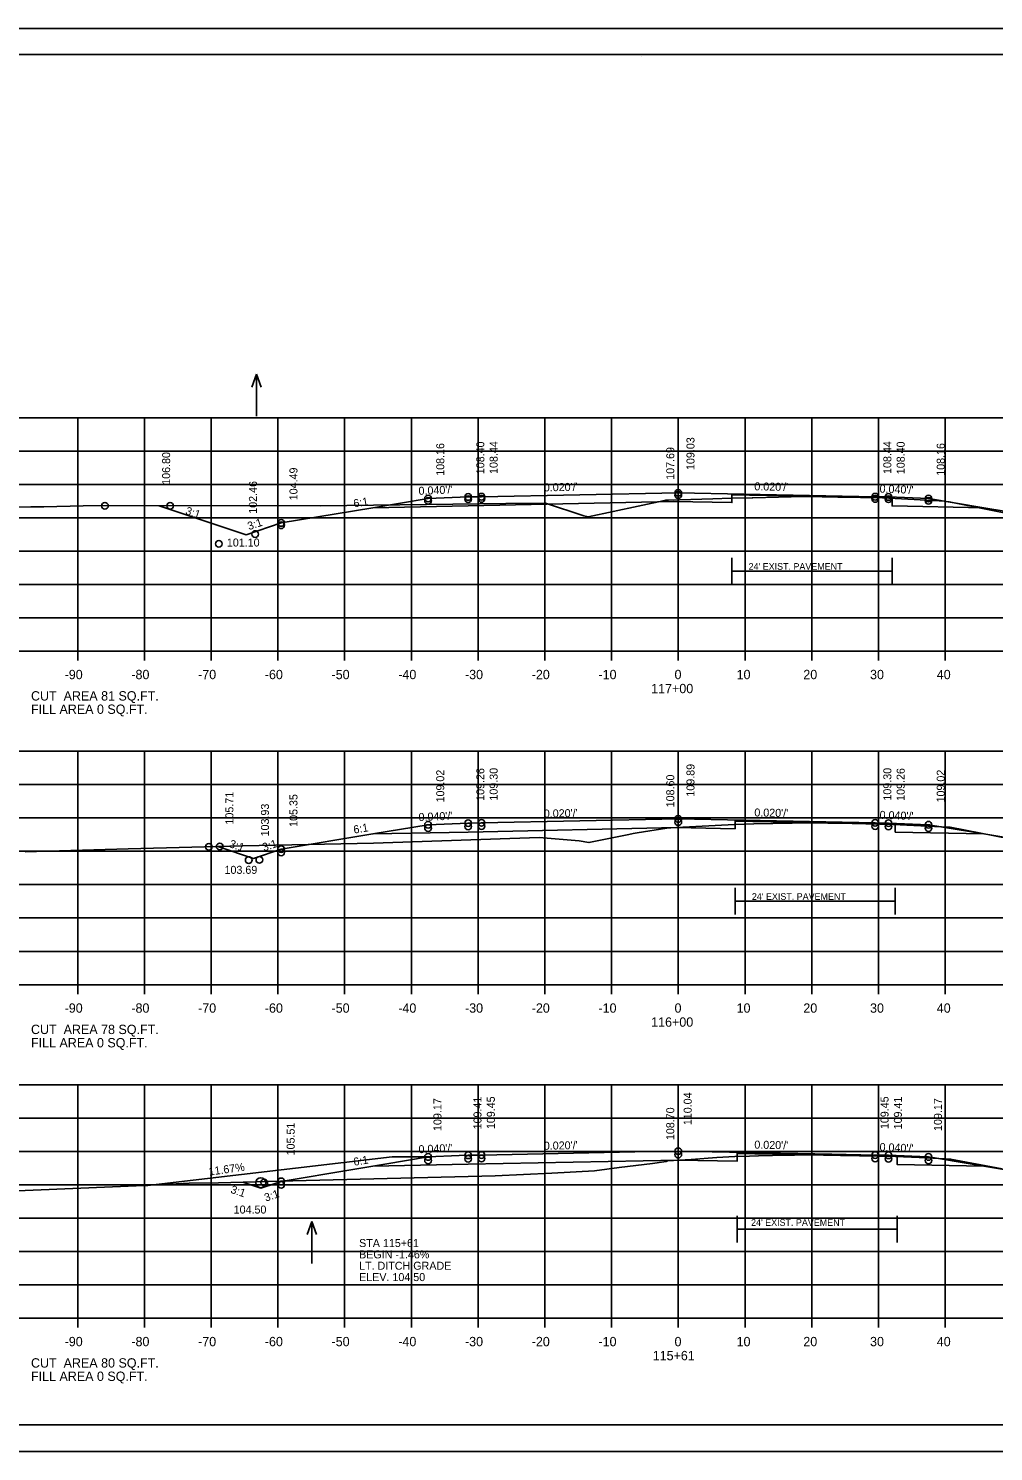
# Model space of a CAD drawing. Extents: x 1175611 to 1176402, y -433344 to -416213.
# Drawn here: x 1175683.6 to 1175828.2, y -432063.5 to -431850.2 of the extents above; entities that cross this region are included whole.
import ezdxf

# ---------------------------------------------------------------- set-up
doc = ezdxf.new("R2010")
doc.units = 0
for name, color, linetype in [('Default', 7, 'Continuous'), ('R_Alt Surface', 7, 'Continuous'), ('R_Axis', 7, 'Continuous'), ('R_Axis Annot', 7, 'Continuous'), ('R_Border', 7, 'Continuous'), ('R_Draft', 7, 'Continuous'), ('R_Drive', 7, 'Continuous'), ('R_Exist Surface', 7, 'Continuous'), ('R_Fin Surface', 7, 'Continuous'), ('R_Grid', 7, 'Continuous'), ('R_No Plot', 7, 'Continuous'), ('R_Water', 7, 'Continuous'), ('R_Water Annot', 7, 'Continuous'), ('R_Xsect Elev', 7, 'Continuous'), ('R_Xsect Slope', 7, 'Continuous')]:
    doc.layers.add(name, color=color, linetype=linetype)

msp = doc.modelspace()

# ---------------------------------------------------------------- linework, layer by layer
at = {"layer": 'R_Alt Surface'}
for points in [[(1175735.2, -431922.02), (1175749.47, -431921.73), (1175780.19, -431921.06), (1175789, -431921.24), (1175789, -431920.07), (1175813, -431920.55), (1175813, -431921.74), (1175826.75, -431922.02)], [(1175735.2, -431970.92), (1175749.47, -431970.63), (1175780.68, -431969.97), (1175789.49, -431970.15), (1175789.49, -431968.98), (1175789.49, -431968.98), (1175813.49, -431969.46), (1175813.49, -431970.65), (1175826.75, -431970.92)], [(1175735.2, -432020.72), (1175749.47, -432020.43), (1175780.97, -432019.8), (1175789.78, -432019.98), (1175789.78, -432018.81), (1175789.78, -432018.81), (1175813.78, -432019.29), (1175813.78, -432020.48), (1175826.75, -432020.72)]]:
    msp.add_lwpolyline(points, dxfattribs=at)
at = {"layer": 'R_Axis'}
for p, q in [((1175640.97, -431943.52), (1175920.97, -431943.52)), ((1175690.97, -431944.92), (1175690.97, -431943.52)), ((1175700.97, -431944.92), (1175700.97, -431943.52)), ((1175710.97, -431944.92), (1175710.97, -431943.52)), ((1175720.97, -431944.92), (1175720.97, -431943.52)), ((1175730.97, -431944.92), (1175730.97, -431943.52)), ((1175740.97, -431944.92), (1175740.97, -431943.52)), ((1175750.97, -431944.92), (1175750.97, -431943.52)), ((1175760.97, -431944.92), (1175760.97, -431943.52)), ((1175770.97, -431944.92), (1175770.97, -431943.52)), ((1175780.97, -431944.92), (1175780.97, -431943.52)), ((1175790.97, -431944.92), (1175790.97, -431943.52)), ((1175800.97, -431944.92), (1175800.97, -431943.52)), ((1175810.97, -431944.92), (1175810.97, -431943.52)), ((1175820.97, -431944.92), (1175820.97, -431943.52)), ((1175640.97, -431993.52), (1175920.97, -431993.52)), ((1175690.97, -431994.92), (1175690.97, -431993.52)), ((1175700.97, -431994.92), (1175700.97, -431993.52)), ((1175710.97, -431994.92), (1175710.97, -431993.52)), ((1175720.97, -431994.92), (1175720.97, -431993.52)), ((1175730.97, -431994.92), (1175730.97, -431993.52)), ((1175740.97, -431994.92), (1175740.97, -431993.52)), ((1175750.97, -431994.92), (1175750.97, -431993.52)), ((1175760.97, -431994.92), (1175760.97, -431993.52)), ((1175770.97, -431994.92), (1175770.97, -431993.52)), ((1175780.97, -431994.92), (1175780.97, -431993.52)), ((1175790.97, -431994.92), (1175790.97, -431993.52)), ((1175800.97, -431994.92), (1175800.97, -431993.52)), ((1175810.97, -431994.92), (1175810.97, -431993.52)), ((1175820.97, -431994.92), (1175820.97, -431993.52)), ((1175640.97, -432043.52), (1175920.97, -432043.52)), ((1175690.97, -432044.92), (1175690.97, -432043.52)), ((1175700.97, -432044.92), (1175700.97, -432043.52)), ((1175710.97, -432044.92), (1175710.97, -432043.52)), ((1175720.97, -432044.92), (1175720.97, -432043.52)), ((1175730.97, -432044.92), (1175730.97, -432043.52)), ((1175740.97, -432044.92), (1175740.97, -432043.52)), ((1175750.97, -432044.92), (1175750.97, -432043.52)), ((1175760.97, -432044.92), (1175760.97, -432043.52)), ((1175770.97, -432044.92), (1175770.97, -432043.52)), ((1175780.97, -432044.92), (1175780.97, -432043.52)), ((1175790.97, -432044.92), (1175790.97, -432043.52)), ((1175800.97, -432044.92), (1175800.97, -432043.52)), ((1175810.97, -432044.92), (1175810.97, -432043.52)), ((1175820.97, -432044.92), (1175820.97, -432043.52))]:
    msp.add_line(p, q, dxfattribs=at)
at = {"layer": 'R_Border'}
for p, q in [((1175622.97, -431854.06), (1175939.15, -431854.06)), ((1175775.49, -431854.32), (1175775.49, -431854.32)), ((1175775.49, -431854.32), (1175775.49, -431854.32)), ((1175939.15, -432059.52), (1175622.97, -432059.52))]:
    msp.add_line(p, q, dxfattribs=at)
at = {"layer": 'R_Draft'}
for p, q in [((1175801, -431931.54), (1175789, -431931.54)), ((1175801, -431931.54), (1175813, -431931.54)), ((1175801.49, -431981.02), (1175789.49, -431981.02)), ((1175801.49, -431981.02), (1175813.49, -431981.02)), ((1175800.73, -432030.15), (1175789.78, -432030.15)), ((1175800.73, -432030.15), (1175813.78, -432030.15))]:
    msp.add_line(p, q, dxfattribs=at)
for points in [[(1175789, -431933.54), (1175789, -431929.54)], [(1175813, -431933.54), (1175813, -431929.54)], [(1175789.49, -431983.02), (1175789.49, -431979.02)], [(1175813.49, -431983.02), (1175813.49, -431979.02)], [(1175789.78, -432032.15), (1175789.78, -432028.15)], [(1175813.78, -432032.15), (1175813.78, -432028.15)]]:
    msp.add_lwpolyline(points, dxfattribs=at)
at = {"layer": 'R_Drive'}
msp.add_lwpolyline([(1175743.47, -432019.34), (1175738.07, -432019.34), (1175701.01, -432023.66)], dxfattribs=at)
at = {"layer": 'R_Exist Surface'}
for points in [[(1175640.97, -431922.58), (1175683.96, -431921.89), (1175685.89, -431921.89), (1175691.81, -431921.74), (1175717.25, -431921.69), (1175727.34, -431921.72), (1175755.12, -431921.4), (1175761.09, -431921.35), (1175766.8, -431923.21), (1175767.46, -431923.4), (1175778.7, -431920.96), (1175779.09, -431920.88), (1175779.31, -431920.88), (1175779.52, -431920.87), (1175786.15, -431920.68), (1175788.92, -431920.6), (1175792.06, -431920.54), (1175792.14, -431920.54), (1175799.83, -431920.34), (1175799.92, -431920.34), (1175799.92, -431920.34), (1175800.12, -431920.35), (1175800.16, -431920.35), (1175804.89, -431920.43), (1175804.96, -431920.43), (1175811.55, -431920.55), (1175811.59, -431920.55), (1175821, -431921.04), (1175821.04, -431921.05), (1175821.07, -431921.05), (1175821.12, -431921.06), (1175821.58, -431921.15), (1175831.04, -431923.03)], [(1175683.08, -431973.62), (1175698.54, -431973.16), (1175715.72, -431972.71), (1175735.31, -431972.31), (1175760.1, -431971.46), (1175766.1, -431971.95), (1175767.57, -431972.22), (1175773.54, -431971), (1175774.21, -431970.86), (1175774.79, -431970.76), (1175779.28, -431970.04), (1175779.48, -431970.01), (1175779.49, -431970), (1175779.83, -431969.98), (1175780.68, -431969.94), (1175789.38, -431969.49), (1175789.38, -431969.49), (1175792.31, -431969.42), (1175798.03, -431969.28), (1175798.87, -431969.26), (1175800.3, -431969.23), (1175800.44, -431969.23), (1175800.57, -431969.23), (1175801.19, -431969.24), (1175802.5, -431969.27), (1175803.4, -431969.29), (1175804.93, -431969.32), (1175811.18, -431969.44), (1175812.13, -431969.45), (1175821.49, -431969.88), (1175821.56, -431969.88), (1175821.61, -431969.89), (1175821.65, -431969.89), (1175821.71, -431969.91), (1175832.94, -431972.12)], [(1175679.57, -432024.51), (1175700.94, -432023.64), (1175707.66, -432023.28), (1175712.06, -432023.22), (1175723.19, -432022.9), (1175753.51, -432022.15), (1175762.01, -432021.76), (1175768.42, -432021.4), (1175772.11, -432020.91), (1175777.09, -432020.3), (1175779.14, -432020.01), (1175779.34, -432019.92), (1175782.89, -432019.71), (1175786.73, -432019.45), (1175789.44, -432019.27), (1175791.62, -432019.23), (1175792.99, -432019.2), (1175797.19, -432019.1), (1175797.94, -432019.08), (1175798.4, -432019.07), (1175799.74, -432019.02), (1175799.99, -432019.03), (1175800.73, -432019.04), (1175801.24, -432019.04), (1175802.74, -432019.06), (1175803.35, -432019.08), (1175805.29, -432019.12), (1175808.12, -432019.16), (1175809.24, -432019.19), (1175811.33, -432019.21), (1175812.03, -432019.22), (1175812.29, -432019.23), (1175814.73, -432019.33), (1175818.26, -432019.5), (1175821.78, -432019.67), (1175829.53, -432021.11)]]:
    msp.add_lwpolyline(points, dxfattribs=at)
at = {"layer": 'R_Fin Surface'}
for points in [[(1175703.19, -431921.72), (1175716.21, -431926.06), (1175721.47, -431924.3), (1175735.2, -431922.02), (1175743.47, -431920.64), (1175749.47, -431920.4), (1175751.47, -431920.36), (1175780.97, -431919.77), (1175810.47, -431920.36), (1175812.47, -431920.4), (1175818.47, -431920.64), (1175826.75, -431922.02), (1175840.47, -431924.3), (1175848.74, -431921.55)], [(1175703.19, -431921.72), (1175716.21, -431926.06), (1175721.47, -431924.3), (1175735.2, -431922.02), (1175743.47, -431920.64), (1175749.47, -431920.4), (1175751.47, -431920.36), (1175780.97, -431919.77), (1175810.47, -431920.36), (1175812.47, -431920.4), (1175818.47, -431920.64), (1175826.75, -431922.02), (1175840.47, -431924.3), (1175848.74, -431921.55)], [(1175711.96, -431972.81), (1175717.3, -431974.59), (1175721.47, -431973.2), (1175735.2, -431970.92), (1175743.47, -431969.54), (1175749.47, -431969.3), (1175751.47, -431969.26), (1175780.97, -431968.67), (1175810.47, -431969.26), (1175812.47, -431969.3), (1175818.47, -431969.54), (1175826.75, -431970.92), (1175840.47, -431973.2), (1175845.99, -431971.36)], [(1175711.96, -431972.81), (1175717.3, -431974.59), (1175721.47, -431973.2), (1175735.2, -431970.92), (1175743.47, -431969.54), (1175749.47, -431969.3), (1175751.47, -431969.26), (1175780.97, -431968.67), (1175810.47, -431969.26), (1175812.47, -431969.3), (1175818.47, -431969.54), (1175826.75, -431970.92), (1175840.47, -431973.2), (1175845.99, -431971.36)], [(1175715.7, -432023.12), (1175718.42, -432024.02), (1175720.72, -432023.25), (1175721.47, -432023), (1175732.18, -432021.22), (1175735.2, -432020.72), (1175737.02, -432020.41), (1175743.47, -432019.34), (1175748.15, -432019.15), (1175749.47, -432019.1), (1175749.91, -432019.09), (1175751.47, -432019.06), (1175774.48, -432018.6), (1175780.97, -432018.47), (1175803.98, -432018.93), (1175810.47, -432019.06), (1175810.91, -432019.07), (1175812.47, -432019.1), (1175817.15, -432019.28), (1175818.47, -432019.34), (1175820.29, -432019.64), (1175826.75, -432020.72), (1175829.77, -432021.22)], [(1175715.7, -432023.12), (1175718.42, -432024.02), (1175720.72, -432023.25), (1175721.47, -432023), (1175732.18, -432021.22), (1175735.2, -432020.72), (1175737.02, -432020.41), (1175743.47, -432019.34), (1175748.15, -432019.15), (1175749.47, -432019.1), (1175749.91, -432019.09), (1175751.47, -432019.06), (1175774.48, -432018.6), (1175780.97, -432018.47), (1175803.98, -432018.93), (1175810.47, -432019.06), (1175810.91, -432019.07), (1175812.47, -432019.1), (1175817.15, -432019.28), (1175818.47, -432019.34), (1175820.29, -432019.64), (1175826.75, -432020.72), (1175829.77, -432021.22)]]:
    msp.add_lwpolyline(points, dxfattribs=at)
at = {"layer": 'R_Grid'}
for p, q in [((1175640.97, -431908.52), (1175920.97, -431908.52)), ((1175690.97, -431943.52), (1175690.97, -431908.52)), ((1175700.97, -431943.52), (1175700.97, -431908.52)), ((1175710.97, -431943.52), (1175710.97, -431908.52)), ((1175720.97, -431943.52), (1175720.97, -431908.52)), ((1175730.97, -431943.52), (1175730.97, -431908.52)), ((1175740.97, -431943.52), (1175740.97, -431908.52)), ((1175750.97, -431943.52), (1175750.97, -431908.52)), ((1175760.97, -431943.52), (1175760.97, -431908.52)), ((1175770.97, -431943.52), (1175770.97, -431908.52)), ((1175780.97, -431943.52), (1175780.97, -431908.52)), ((1175790.97, -431943.52), (1175790.97, -431908.52)), ((1175800.97, -431943.52), (1175800.97, -431908.52)), ((1175810.97, -431943.52), (1175810.97, -431908.52)), ((1175820.97, -431943.52), (1175820.97, -431908.52)), ((1175640.97, -431913.52), (1175920.97, -431913.52)), ((1175640.97, -431918.52), (1175920.97, -431918.52)), ((1175640.97, -431923.52), (1175920.97, -431923.52)), ((1175640.97, -431928.52), (1175920.97, -431928.52)), ((1175640.97, -431933.52), (1175920.97, -431933.52)), ((1175640.97, -431938.52), (1175920.97, -431938.52)), ((1175640.97, -431943.52), (1175920.97, -431943.52)), ((1175640.97, -431958.52), (1175920.97, -431958.52)), ((1175690.97, -431993.52), (1175690.97, -431958.52)), ((1175700.97, -431993.52), (1175700.97, -431958.52)), ((1175710.97, -431993.52), (1175710.97, -431958.52)), ((1175720.97, -431993.52), (1175720.97, -431958.52)), ((1175730.97, -431993.52), (1175730.97, -431958.52)), ((1175740.97, -431993.52), (1175740.97, -431958.52)), ((1175750.97, -431993.52), (1175750.97, -431958.52)), ((1175760.97, -431993.52), (1175760.97, -431958.52)), ((1175770.97, -431993.52), (1175770.97, -431958.52)), ((1175780.97, -431993.52), (1175780.97, -431958.52)), ((1175790.97, -431993.52), (1175790.97, -431958.52)), ((1175800.97, -431993.52), (1175800.97, -431958.52)), ((1175810.97, -431993.52), (1175810.97, -431958.52)), ((1175820.97, -431993.52), (1175820.97, -431958.52)), ((1175640.97, -431963.52), (1175920.97, -431963.52)), ((1175640.97, -431968.52), (1175920.97, -431968.52)), ((1175640.97, -431973.52), (1175920.97, -431973.52)), ((1175640.97, -431978.52), (1175920.97, -431978.52)), ((1175640.97, -431983.52), (1175920.97, -431983.52)), ((1175640.97, -431988.52), (1175920.97, -431988.52)), ((1175640.97, -431993.52), (1175920.97, -431993.52)), ((1175640.97, -432008.52), (1175920.97, -432008.52)), ((1175690.97, -432043.52), (1175690.97, -432008.52)), ((1175700.97, -432043.52), (1175700.97, -432008.52)), ((1175710.97, -432043.52), (1175710.97, -432008.52)), ((1175720.97, -432043.52), (1175720.97, -432008.52)), ((1175730.97, -432043.52), (1175730.97, -432008.52)), ((1175740.97, -432043.52), (1175740.97, -432008.52)), ((1175750.97, -432043.52), (1175750.97, -432008.52)), ((1175760.97, -432043.52), (1175760.97, -432008.52)), ((1175770.97, -432043.52), (1175770.97, -432008.52)), ((1175780.97, -432043.52), (1175780.97, -432008.52)), ((1175790.97, -432043.52), (1175790.97, -432008.52)), ((1175800.97, -432043.52), (1175800.97, -432008.52)), ((1175810.97, -432043.52), (1175810.97, -432008.52)), ((1175820.97, -432043.52), (1175820.97, -432008.52)), ((1175640.97, -432013.52), (1175920.97, -432013.52)), ((1175640.97, -432018.52), (1175920.97, -432018.52)), ((1175640.97, -432023.52), (1175920.97, -432023.52)), ((1175640.97, -432028.52), (1175920.97, -432028.52)), ((1175640.97, -432033.52), (1175920.97, -432033.52)), ((1175640.97, -432038.52), (1175920.97, -432038.52)), ((1175640.97, -432043.52), (1175920.97, -432043.52))]:
    msp.add_line(p, q, dxfattribs=at)
at = {"layer": 'R_No Plot'}
for p, q in [((1175610.57, -431850.17), (1175943.91, -431850.17)), ((1175610.57, -432063.5), (1175943.91, -432063.5))]:
    msp.add_line(p, q, dxfattribs=at)
msp.add_lwpolyline([(1175610.57, -431850.17), (1175943.91, -431850.17), (1175943.91, -432063.51), (1175610.57, -432063.51)], close=True, dxfattribs=at)
for centre in [(1175743.47, -431920.64), (1175743.47, -431920.98), (1175749.47, -431920.4), (1175749.47, -431920.74), (1175751.47, -431920.36), (1175751.47, -431920.7), (1175780.97, -431919.77), (1175780.97, -431920.11), (1175810.47, -431920.36), (1175810.47, -431920.7), (1175812.47, -431920.4), (1175812.47, -431920.74), (1175818.47, -431920.64), (1175818.47, -431920.98), (1175695.05, -431921.73), (1175695.05, -431921.73), (1175704.82, -431921.72), (1175721.47, -431924.3), (1175721.47, -431924.3), (1175721.47, -431924.65), (1175712.12, -431927.42), (1175712.12, -431927.42), (1175717.55, -431925.96), (1175743.47, -431969.54), (1175743.47, -431970.03), (1175749.47, -431969.3), (1175749.47, -431969.79), (1175751.47, -431969.26), (1175751.47, -431969.75), (1175780.97, -431968.67), (1175780.97, -431969.16), (1175810.47, -431969.26), (1175810.47, -431969.75), (1175812.47, -431969.3), (1175812.47, -431969.79), (1175818.47, -431969.54), (1175818.47, -431970.03), (1175710.63, -431972.85), (1175710.63, -431972.85), (1175712.25, -431972.8), (1175716.59, -431974.83), (1175716.59, -431974.83), (1175718.19, -431974.79), (1175721.47, -431973.2), (1175721.47, -431973.2), (1175721.47, -431973.69), (1175743.47, -432019.34), (1175749.47, -432019.1), (1175749.47, -432019.62), (1175751.47, -432019.06), (1175751.47, -432019.58), (1175780.97, -432018.47), (1175780.97, -432018.99), (1175810.47, -432019.06), (1175810.47, -432019.58), (1175812.47, -432019.1), (1175812.47, -432019.62), (1175818.47, -432019.34), (1175743.47, -432019.86), (1175818.47, -432019.86), (1175718.93, -432023.16), (1175721.47, -432023), (1175721.47, -432023), (1175721.47, -432023.53)]:
    msp.add_circle(centre, 0.5, dxfattribs=at)
at = {"layer": 'R_Water'}
msp.add_circle((1175718.4, -432023.2), 0.75, dxfattribs=at)
at = {"layer": 'R_Water Annot'}
for p, q in [((1175717.74, -431901.99), (1175717.04, -431903.92)), ((1175717.74, -431908.28), (1175717.74, -431901.99)), ((1175717.74, -431901.99), (1175718.44, -431903.92)), ((1175726.06, -432029.04), (1175725.36, -432030.96)), ((1175726.06, -432035.32), (1175726.06, -432029.04)), ((1175726.06, -432029.04), (1175726.76, -432030.96))]:
    msp.add_line(p, q, dxfattribs=at)

# ---------------------------------------------------------------- texts
at = {"layer": 'Default'}
for s, p in [('CUT  AREA 81 SQ.FT.', (1175683.97, -431950.92)), ('FILL AREA 0 SQ.FT.', (1175683.97, -431952.92)), ('CUT  AREA 78 SQ.FT.', (1175683.97, -432000.92)), ('FILL AREA 0 SQ.FT.', (1175683.97, -432002.92)), ('CUT  AREA 80 SQ.FT.', (1175683.97, -432050.92)), ('FILL AREA 0 SQ.FT.', (1175683.97, -432052.92))]:
    msp.add_text(s, height=1.4, dxfattribs=at).set_placement(p)
at = {"layer": 'R_Axis Annot'}
for s, p in [('-90', (1175689.01, -431947.72)), ('-80', (1175699.01, -431947.72)), ('-70', (1175709.01, -431947.72)), ('-60', (1175719.01, -431947.72)), ('-50', (1175729.01, -431947.72)), ('-40', (1175739.01, -431947.72)), ('-30', (1175749.01, -431947.72)), ('-20', (1175759.01, -431947.72)), ('-10', (1175769.01, -431947.72)), ('0', (1175780.41, -431947.72)), ('10', (1175789.71, -431947.72)), ('20', (1175799.71, -431947.72)), ('30', (1175809.71, -431947.72)), ('40', (1175819.71, -431947.72)), ('117+00', (1175776.91, -431949.82)), ('-90', (1175689.01, -431997.72)), ('-80', (1175699.01, -431997.72)), ('-70', (1175709.01, -431997.72)), ('-60', (1175719.01, -431997.72)), ('-50', (1175729.01, -431997.72)), ('-40', (1175739.01, -431997.72)), ('-30', (1175749.01, -431997.72)), ('-20', (1175759.01, -431997.72)), ('-10', (1175769.01, -431997.72)), ('0', (1175780.41, -431997.72)), ('10', (1175789.71, -431997.72)), ('20', (1175799.71, -431997.72)), ('30', (1175809.71, -431997.72)), ('40', (1175819.71, -431997.72)), ('116+00', (1175776.91, -431999.82)), ('-90', (1175689.01, -432047.72)), ('-80', (1175699.01, -432047.72)), ('-70', (1175709.01, -432047.72)), ('-60', (1175719.01, -432047.72)), ('-50', (1175729.01, -432047.72)), ('-40', (1175739.01, -432047.72)), ('-30', (1175749.01, -432047.72)), ('-20', (1175759.01, -432047.72)), ('-10', (1175769.01, -432047.72)), ('0', (1175780.41, -432047.72)), ('10', (1175789.71, -432047.72)), ('20', (1175799.71, -432047.72)), ('30', (1175809.71, -432047.72)), ('40', (1175819.71, -432047.72)), ('115+61', (1175777.14, -432049.82))]:
    msp.add_text(s, height=1.4, dxfattribs=at).set_placement(p)
at = {"layer": 'R_Draft'}
for p in [(1175791.51, -431931.32), (1175792, -431980.8), (1175791.88, -432029.67)]:
    msp.add_text("24' EXIST. PAVEMENT", height=1, dxfattribs=at).set_placement(p)
at = {"layer": 'R_Drive'}
msp.add_text('11.67%', height=1.2, rotation=7.9449, dxfattribs=at).set_placement((1175710.67, -432022.15))
at = {"layer": 'R_Water Annot'}
for s, p in [('STA 115+61', (1175733.14, -432032.85)), ('BEGIN -1.46%', (1175733.14, -432034.55)), ('LT. DITCH GRADE', (1175733.14, -432036.25)), ('ELEV. 104.50', (1175733.14, -432037.95))]:
    msp.add_text(s, height=1.2, dxfattribs=at).set_placement(p)
at = {"layer": 'R_Xsect Elev'}
for s, p in [('108.16', (1175745.9, -431917.23)), ('108.40', (1175751.9, -431916.99)), ('108.44', (1175753.9, -431916.95)), ('109.03', (1175783.4, -431916.36)), ('108.44', (1175812.9, -431916.95)), ('108.40', (1175814.9, -431916.99)), ('108.16', (1175820.9, -431917.23)), ('106.80', (1175704.82, -431918.58)), ('107.69', (1175780.37, -431917.83)), ('104.49', (1175723.9, -431920.9)), ('102.46', (1175717.83, -431922.92)), ('109.02', (1175745.9, -431966.2)), ('109.26', (1175751.9, -431965.96)), ('109.30', (1175753.9, -431965.92)), ('109.89', (1175783.4, -431965.33)), ('109.30', (1175812.9, -431965.92)), ('109.26', (1175814.9, -431965.96)), ('109.02', (1175820.9, -431966.2)), ('108.60', (1175780.37, -431966.93)), ('105.71', (1175714.3, -431969.51)), ('105.35', (1175723.9, -431969.86)), ('103.93', (1175719.63, -431971.29)), ('109.17', (1175745.48, -432015.45)), ('109.41', (1175751.48, -432015.21)), ('109.45', (1175753.48, -432015.17)), ('110.04', (1175782.98, -432014.58)), ('109.45', (1175812.48, -432015.17)), ('109.41', (1175814.48, -432015.21)), ('109.17', (1175820.48, -432015.45)), ('108.70', (1175780.37, -432016.82)), ('105.51', (1175723.48, -432019.11))]:
    msp.add_text(s, height=1.2, rotation=90, dxfattribs=at).set_placement(p)
for s, p in [('101.10', (1175713.32, -431927.83)), ('103.69', (1175712.97, -431976.9)), ('104.50', (1175714.34, -432027.83))]:
    msp.add_text(s, height=1.2, dxfattribs=at).set_placement(p)
at = {"layer": 'R_Xsect Slope'}
for s, rotation, p in [("0.040'/'", 2.2906, (1175742.07, -431920.09)), ("0.020'/'", 1.1458, (1175760.83, -431919.57)), ("0.020'/'", 358.8542, (1175792.36, -431919.4)), ("0.040'/'", 357.7094, (1175811.12, -431919.74)), ('6:1', 9.4623, (1175732.39, -431921.98)), ('3:1', 341.5651, (1175707.02, -431922.96)), ('3:1', 18.4349, (1175716.64, -431925.39)), ("0.040'/'", 2.2906, (1175742.07, -431968.99)), ("0.020'/'", 1.1458, (1175760.83, -431968.47)), ("0.020'/'", 358.8542, (1175792.36, -431968.29)), ("0.040'/'", 357.7094, (1175811.12, -431968.64)), ('6:1', 9.4623, (1175732.39, -431970.88)), ('3:1', 341.5651, (1175713.59, -431972.88)), ('3:1', 18.4349, (1175718.87, -431973.54)), ("0.020'/'", 1.1458, (1175760.83, -432018.27)), ("0.020'/'", 358.8542, (1175792.36, -432018.09)), ('6:1', 9.4623, (1175732.39, -432020.68)), ("0.040'/'", 2.2906, (1175742.07, -432018.79)), ("0.040'/'", 357.7094, (1175811.12, -432018.44)), ('3:1', 341.5651, (1175713.78, -432024.7)), ('3:1', 18.4349, (1175719.16, -432026.05))]:
    msp.add_text(s, height=1.2, rotation=rotation, dxfattribs=at).set_placement(p)

doc.saveas('drawing.dxf')
